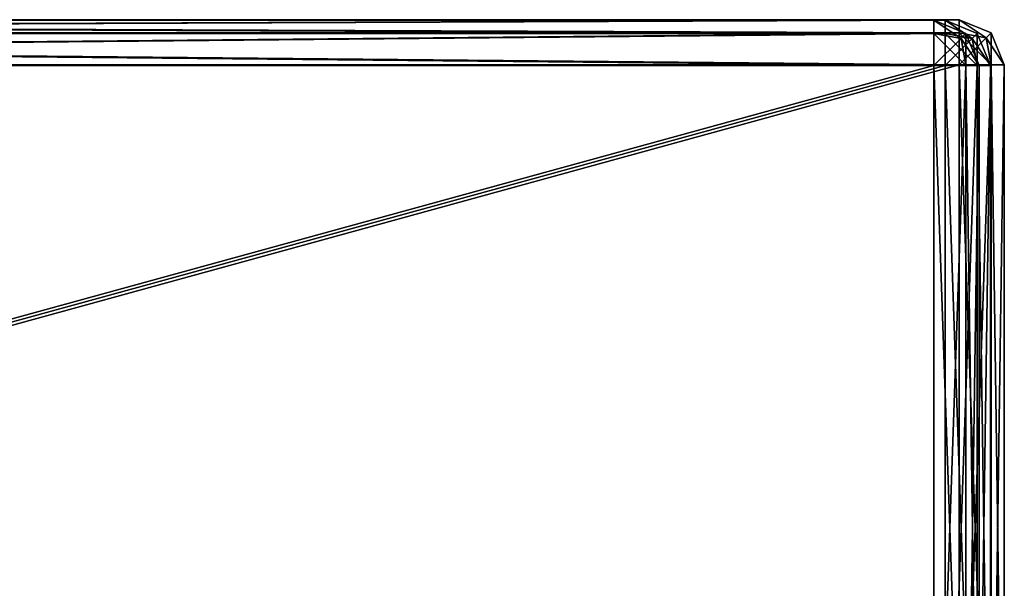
# Model space of a CAD drawing. Extents: x 0 to 48.8, y 0 to 26.9.
# Tile 404 of 656: x 23.68 to 24.36, y 2.586 to 2.978. Entities that reach past the tile are written whole.
import ezdxf

# ---------------------------------------------------------------- set-up
doc = ezdxf.new("R2010")
doc.units = 0
doc.header["$MEASUREMENT"] = 0
doc.layers.get('0').update_dxf_attribs({"linetype": 'CONTINUOUS'})
for name, color, linetype in [('DOOR_FACE_LT', 251, 'CONTINUOUS'), ('DRAWER_LOWER_FACE', 251, 'CONTINUOUS'), ('DRAWER_UPPER_FACE', 251, 'CONTINUOUS')]:
    doc.layers.add(name, color=color, linetype=linetype)

# ---------------------------------------------------------------- blocks, each defined once
blk = doc.blocks.new('T48IT100NP_TRADECAD_DXF')
at = {"layer": 'DOOR_FACE_LT', "color": 0}
for p, q in [((22.0033, 2.9784, 34.5161), (24.3286, 2.9784, 34.5161)), ((24.3286, 2.9784, 83.8477), (22.0033, 2.9784, 83.8477)), ((24.3286, 2.9784, 83.8477), (22.0033, 2.9784, 83.8477)), ((22.0033, 2.9784, 34.5161), (24.3286, 2.9784, 34.5161)), ((24.3286, 2.9784, 34.5161), (24.3286, 2.9784, 83.8477)), ((24.3286, 2.9784, 83.8477), (24.3286, 2.9693, 83.8698)), ((24.3286, 2.9693, 34.494), (24.3286, 2.9784, 34.5161)), ((24.3286, 2.9784, 83.8477), (24.3286, 2.9693, 83.8698)), ((24.3286, 2.9784, 83.8477), (24.3507, 2.9693, 83.8477)), ((24.3507, 2.9693, 34.5161), (24.3286, 2.9784, 34.5161)), ((24.3286, 2.9693, 34.494), (24.3286, 2.9784, 34.5161)), ((24.3286, 2.9784, 83.8477), (24.3507, 2.9693, 83.8477)), ((24.3286, 2.9784, 34.5161), (24.3286, 2.9784, 83.8477)), ((24.3507, 2.9693, 34.5161), (24.3286, 2.9784, 34.5161)), ((24.3286, 2.9693, 83.8698), (22.0033, 2.9693, 83.8698)), ((22.0033, 2.9693, 34.494), (24.3286, 2.9693, 34.494)), ((24.3286, 2.9693, 83.8698), (22.0033, 2.9693, 83.8698)), ((22.0033, 2.9693, 34.494), (24.3286, 2.9693, 34.494)), ((24.3473, 2.9659, 83.8664), (24.3286, 2.9693, 83.8698)), ((24.3473, 2.9659, 34.4974), (24.3286, 2.9693, 34.494)), ((24.3286, 2.9693, 34.494), (24.3286, 2.9472, 34.4848)), ((24.3473, 2.9659, 83.8664), (24.3286, 2.9693, 83.8698)), ((24.3286, 2.9472, 83.8789), (24.3286, 2.9693, 83.8698)), ((24.3473, 2.9659, 34.4974), (24.3286, 2.9693, 34.494)), ((24.3286, 2.9472, 83.8789), (24.3286, 2.9693, 83.8698)), ((24.3286, 2.9693, 34.494), (24.3286, 2.9472, 34.4848)), ((24.3507, 2.9693, 83.8477), (24.3473, 2.9659, 83.8664)), ((24.3507, 2.9693, 83.8477), (24.3473, 2.9659, 83.8664)), ((24.3507, 2.9693, 34.5161), (24.3473, 2.9659, 34.4974)), ((24.3507, 2.9693, 34.5161), (24.3473, 2.9659, 34.4974)), ((24.3507, 2.9472, 34.494), (24.3473, 2.9659, 34.4974)), ((24.3507, 2.9472, 83.8698), (24.3473, 2.9659, 83.8664)), ((24.3507, 2.9472, 83.8698), (24.3473, 2.9659, 83.8664)), ((24.3507, 2.9472, 34.494), (24.3473, 2.9659, 34.4974)), ((24.3598, 2.9472, 83.8477), (24.3507, 2.9693, 83.8477)), ((24.3507, 2.9693, 83.8477), (24.3507, 2.9693, 34.5161)), ((24.3507, 2.9693, 34.5161), (24.3598, 2.9472, 34.5161)), ((24.3598, 2.9472, 83.8477), (24.3507, 2.9693, 83.8477)), ((24.3507, 2.9693, 34.5161), (24.3598, 2.9472, 34.5161)), ((24.3507, 2.9693, 83.8477), (24.3507, 2.9693, 34.5161)), ((22.0033, 2.9472, 83.8789), (24.3286, 2.9472, 83.8789)), ((24.3286, 2.9472, 34.4848), (22.0033, 2.9472, 34.4848)), ((22.0033, 2.9472, 83.8789), (24.3286, 2.9472, 83.8789)), ((24.3286, 2.9472, 34.4848), (22.0033, 2.9472, 34.4848)), ((24.3286, 2.9472, 83.8789), (24.3286, 2.3076, 83.8789)), ((24.3286, 2.3076, 34.4848), (24.3286, 2.9472, 34.4848)), ((24.3286, 2.9472, 83.8789), (24.3507, 2.9472, 83.8698)), ((24.3286, 2.9472, 83.8789), (24.3286, 2.3076, 83.8789)), ((24.3507, 2.9472, 34.494), (24.3286, 2.9472, 34.4848)), ((24.3286, 2.3076, 34.4848), (24.3286, 2.9472, 34.4848)), ((24.3507, 2.9472, 34.494), (24.3286, 2.9472, 34.4848)), ((24.3286, 2.9472, 83.8789), (24.3507, 2.9472, 83.8698)), ((24.3507, 2.9472, 83.8698), (24.3507, 2.3076, 83.8698)), ((24.3507, 2.3076, 34.494), (24.3507, 2.9472, 34.494)), ((24.3598, 2.9472, 83.8477), (24.3507, 2.9472, 83.8698)), ((24.3507, 2.9472, 34.494), (24.3598, 2.9472, 34.5161)), ((24.3598, 2.9472, 83.8477), (24.3507, 2.9472, 83.8698)), ((24.3507, 2.9472, 83.8698), (24.3507, 2.3076, 83.8698)), ((24.3507, 2.9472, 34.494), (24.3598, 2.9472, 34.5161)), ((24.3507, 2.3076, 34.494), (24.3507, 2.9472, 34.494)), ((24.3598, 2.9472, 34.5161), (24.3598, 2.3076, 34.5161)), ((24.3598, 2.3076, 83.8477), (24.3598, 2.9472, 83.8477)), ((24.3598, 2.9472, 83.8477), (24.3598, 2.9472, 34.5161)), ((24.3598, 2.9472, 83.8477), (24.3598, 2.9472, 34.5161)), ((24.3598, 2.3076, 83.8477), (24.3598, 2.9472, 83.8477)), ((24.3598, 2.9472, 34.5161), (24.3598, 2.3076, 34.5161))]:
    blk.add_line(p, q, dxfattribs=at)
at = {"layer": 'DRAWER_LOWER_FACE', "color": 0}
for p, q in [((21.9937, 2.978, 4.0406), (24.3189, 2.978, 4.0406)), ((24.3189, 2.978, 23.7304), (21.9937, 2.978, 23.7304)), ((24.3189, 2.978, 23.7304), (21.9937, 2.978, 23.7304)), ((21.9937, 2.978, 4.0406), (24.3189, 2.978, 4.0406)), ((24.3189, 2.978, 4.0406), (24.3189, 2.978, 23.7304)), ((24.3189, 2.978, 23.7304), (24.3189, 2.9689, 23.7525)), ((24.3189, 2.9689, 4.0185), (24.3189, 2.978, 4.0406)), ((24.3189, 2.978, 23.7304), (24.3189, 2.9689, 23.7525)), ((24.3189, 2.978, 23.7304), (24.341, 2.9689, 23.7304)), ((24.341, 2.9689, 4.0406), (24.3189, 2.978, 4.0406)), ((24.3189, 2.9689, 4.0185), (24.3189, 2.978, 4.0406)), ((24.3189, 2.978, 23.7304), (24.341, 2.9689, 23.7304)), ((24.3189, 2.978, 4.0406), (24.3189, 2.978, 23.7304)), ((24.341, 2.9689, 4.0406), (24.3189, 2.978, 4.0406)), ((24.3189, 2.9689, 23.7525), (21.9937, 2.9689, 23.7525)), ((21.9937, 2.9689, 4.0185), (24.3189, 2.9689, 4.0185)), ((24.3189, 2.9689, 23.7525), (21.9937, 2.9689, 23.7525)), ((21.9937, 2.9689, 4.0185), (24.3189, 2.9689, 4.0185)), ((24.3377, 2.9655, 23.7491), (24.3189, 2.9689, 23.7525)), ((24.3377, 2.9655, 4.0219), (24.3189, 2.9689, 4.0185)), ((24.3189, 2.9689, 4.0185), (24.3189, 2.9468, 4.0094)), ((24.3377, 2.9655, 23.7491), (24.3189, 2.9689, 23.7525)), ((24.3189, 2.9468, 23.7616), (24.3189, 2.9689, 23.7525)), ((24.3377, 2.9655, 4.0219), (24.3189, 2.9689, 4.0185)), ((24.3189, 2.9468, 23.7616), (24.3189, 2.9689, 23.7525)), ((24.3189, 2.9689, 4.0185), (24.3189, 2.9468, 4.0094)), ((24.341, 2.9689, 23.7304), (24.3377, 2.9655, 23.7491)), ((24.341, 2.9689, 23.7304), (24.3377, 2.9655, 23.7491)), ((24.341, 2.9689, 4.0406), (24.3377, 2.9655, 4.0219)), ((24.341, 2.9689, 4.0406), (24.3377, 2.9655, 4.0219)), ((24.341, 2.9468, 4.0185), (24.3377, 2.9655, 4.0219)), ((24.341, 2.9468, 23.7525), (24.3377, 2.9655, 23.7491)), ((24.341, 2.9468, 23.7525), (24.3377, 2.9655, 23.7491)), ((24.341, 2.9468, 4.0185), (24.3377, 2.9655, 4.0219)), ((24.3502, 2.9468, 23.7304), (24.341, 2.9689, 23.7304)), ((24.341, 2.9689, 23.7304), (24.341, 2.9689, 4.0406)), ((24.341, 2.9689, 4.0406), (24.3502, 2.9468, 4.0406)), ((24.3502, 2.9468, 23.7304), (24.341, 2.9689, 23.7304)), ((24.341, 2.9689, 4.0406), (24.3502, 2.9468, 4.0406)), ((24.341, 2.9689, 23.7304), (24.341, 2.9689, 4.0406)), ((21.9937, 2.9468, 23.7616), (24.3189, 2.9468, 23.7616)), ((24.3189, 2.9468, 4.0094), (21.9937, 2.9468, 4.0094)), ((21.9937, 2.9468, 23.7616), (24.3189, 2.9468, 23.7616)), ((24.3189, 2.9468, 4.0094), (21.9937, 2.9468, 4.0094)), ((24.3189, 2.9468, 23.7616), (24.3189, 2.3076, 23.7616)), ((24.3189, 2.3076, 4.0094), (24.3189, 2.9468, 4.0094)), ((24.3189, 2.9468, 23.7616), (24.341, 2.9468, 23.7525)), ((24.3189, 2.9468, 23.7616), (24.3189, 2.3076, 23.7616)), ((24.341, 2.9468, 4.0185), (24.3189, 2.9468, 4.0094)), ((24.3189, 2.3076, 4.0094), (24.3189, 2.9468, 4.0094)), ((24.341, 2.9468, 4.0185), (24.3189, 2.9468, 4.0094)), ((24.3189, 2.9468, 23.7616), (24.341, 2.9468, 23.7525)), ((24.341, 2.9468, 23.7525), (24.341, 2.3076, 23.7525)), ((24.341, 2.3076, 4.0185), (24.341, 2.9468, 4.0185)), ((24.3502, 2.9468, 23.7304), (24.341, 2.9468, 23.7525)), ((24.341, 2.9468, 4.0185), (24.3502, 2.9468, 4.0406)), ((24.3502, 2.9468, 23.7304), (24.341, 2.9468, 23.7525)), ((24.341, 2.9468, 23.7525), (24.341, 2.3076, 23.7525)), ((24.341, 2.9468, 4.0185), (24.3502, 2.9468, 4.0406)), ((24.341, 2.3076, 4.0185), (24.341, 2.9468, 4.0185)), ((24.3502, 2.9468, 4.0406), (24.3502, 2.3076, 4.0406)), ((24.3502, 2.3076, 23.7304), (24.3502, 2.9468, 23.7304)), ((24.3502, 2.9468, 23.7304), (24.3502, 2.9468, 4.0406)), ((24.3502, 2.9468, 23.7304), (24.3502, 2.9468, 4.0406)), ((24.3502, 2.3076, 23.7304), (24.3502, 2.9468, 23.7304)), ((24.3502, 2.9468, 4.0406), (24.3502, 2.3076, 4.0406))]:
    blk.add_line(p, q, dxfattribs=at)
at = {"layer": 'DRAWER_UPPER_FACE', "color": 0}
for p, q in [((21.9859, 2.978, 23.9417), (24.3112, 2.978, 23.9417)), ((24.3112, 2.978, 34.3198), (21.9859, 2.978, 34.3198)), ((24.3112, 2.978, 34.3198), (21.9859, 2.978, 34.3198)), ((21.9859, 2.978, 23.9417), (24.3112, 2.978, 23.9417)), ((24.3112, 2.978, 23.9417), (24.3112, 2.978, 34.3198)), ((24.3112, 2.978, 34.3198), (24.3112, 2.9689, 34.3419)), ((24.3112, 2.9689, 23.9196), (24.3112, 2.978, 23.9417)), ((24.3112, 2.978, 34.3198), (24.3112, 2.9689, 34.3419)), ((24.3112, 2.978, 34.3198), (24.3333, 2.9689, 34.3198)), ((24.3333, 2.9689, 23.9417), (24.3112, 2.978, 23.9417)), ((24.3112, 2.9689, 23.9196), (24.3112, 2.978, 23.9417)), ((24.3112, 2.978, 34.3198), (24.3333, 2.9689, 34.3198)), ((24.3112, 2.978, 23.9417), (24.3112, 2.978, 34.3198)), ((24.3333, 2.9689, 23.9417), (24.3112, 2.978, 23.9417)), ((24.3112, 2.9689, 34.3419), (21.9859, 2.9689, 34.3419)), ((21.9859, 2.9689, 23.9196), (24.3112, 2.9689, 23.9196)), ((24.3112, 2.9689, 34.3419), (21.9859, 2.9689, 34.3419)), ((21.9859, 2.9689, 23.9196), (24.3112, 2.9689, 23.9196)), ((24.3299, 2.9655, 34.3385), (24.3112, 2.9689, 34.3419)), ((24.3299, 2.9655, 23.9229), (24.3112, 2.9689, 23.9196)), ((24.3112, 2.9689, 23.9196), (24.3112, 2.9468, 23.9104)), ((24.3299, 2.9655, 34.3385), (24.3112, 2.9689, 34.3419)), ((24.3112, 2.9468, 34.351), (24.3112, 2.9689, 34.3419)), ((24.3299, 2.9655, 23.9229), (24.3112, 2.9689, 23.9196)), ((24.3112, 2.9468, 34.351), (24.3112, 2.9689, 34.3419)), ((24.3112, 2.9689, 23.9196), (24.3112, 2.9468, 23.9104)), ((24.3333, 2.9689, 34.3198), (24.3299, 2.9655, 34.3385)), ((24.3333, 2.9689, 34.3198), (24.3299, 2.9655, 34.3385)), ((24.3333, 2.9689, 23.9417), (24.3299, 2.9655, 23.9229)), ((24.3333, 2.9689, 23.9417), (24.3299, 2.9655, 23.9229)), ((24.3333, 2.9468, 23.9196), (24.3299, 2.9655, 23.9229)), ((24.3333, 2.9468, 34.3419), (24.3299, 2.9655, 34.3385)), ((24.3333, 2.9468, 34.3419), (24.3299, 2.9655, 34.3385)), ((24.3333, 2.9468, 23.9196), (24.3299, 2.9655, 23.9229)), ((24.3424, 2.9468, 34.3198), (24.3333, 2.9689, 34.3198)), ((24.3333, 2.9689, 34.3198), (24.3333, 2.9689, 23.9417)), ((24.3333, 2.9689, 23.9417), (24.3424, 2.9468, 23.9417)), ((24.3424, 2.9468, 34.3198), (24.3333, 2.9689, 34.3198)), ((24.3333, 2.9689, 23.9417), (24.3424, 2.9468, 23.9417)), ((24.3333, 2.9689, 34.3198), (24.3333, 2.9689, 23.9417)), ((21.9859, 2.9468, 34.351), (24.3112, 2.9468, 34.351)), ((24.3112, 2.9468, 23.9104), (21.9859, 2.9468, 23.9104)), ((21.9859, 2.9468, 34.351), (24.3112, 2.9468, 34.351)), ((24.3112, 2.9468, 23.9104), (21.9859, 2.9468, 23.9104)), ((24.3112, 2.9468, 34.351), (24.3112, 2.3076, 34.351)), ((24.3112, 2.3076, 23.9104), (24.3112, 2.9468, 23.9104)), ((24.3112, 2.9468, 34.351), (24.3333, 2.9468, 34.3419)), ((24.3112, 2.9468, 34.351), (24.3112, 2.3076, 34.351)), ((24.3333, 2.9468, 23.9196), (24.3112, 2.9468, 23.9104)), ((24.3112, 2.3076, 23.9104), (24.3112, 2.9468, 23.9104)), ((24.3333, 2.9468, 23.9196), (24.3112, 2.9468, 23.9104)), ((24.3112, 2.9468, 34.351), (24.3333, 2.9468, 34.3419)), ((24.3333, 2.9468, 34.3419), (24.3333, 2.3076, 34.3419)), ((24.3333, 2.3076, 23.9196), (24.3333, 2.9468, 23.9196)), ((24.3424, 2.9468, 34.3198), (24.3333, 2.9468, 34.3419)), ((24.3333, 2.9468, 23.9196), (24.3424, 2.9468, 23.9417)), ((24.3424, 2.9468, 34.3198), (24.3333, 2.9468, 34.3419)), ((24.3333, 2.9468, 34.3419), (24.3333, 2.3076, 34.3419)), ((24.3333, 2.9468, 23.9196), (24.3424, 2.9468, 23.9417)), ((24.3333, 2.3076, 23.9196), (24.3333, 2.9468, 23.9196)), ((24.3424, 2.9468, 23.9417), (24.3424, 2.3076, 23.9417)), ((24.3424, 2.3076, 34.3198), (24.3424, 2.9468, 34.3198)), ((24.3424, 2.9468, 34.3198), (24.3424, 2.9468, 23.9417)), ((24.3424, 2.9468, 34.3198), (24.3424, 2.9468, 23.9417)), ((24.3424, 2.3076, 34.3198), (24.3424, 2.9468, 34.3198)), ((24.3424, 2.9468, 23.9417), (24.3424, 2.3076, 23.9417))]:
    blk.add_line(p, q, dxfattribs=at)
at = {"layer": 'DOOR_FACE_LT', "color": 251}
mesh = blk.add_polyface(dxfattribs=at)
corners = [(24.3286, 2.9784, 83.8477), (22.0033, 2.9784, 34.5161), (24.3286, 2.9784, 34.5161), (22.06, 2.9784, 36.8471), (22.0553, 2.9784, 36.8232), (22.0417, 2.9784, 36.8029), (22.0215, 2.9784, 36.7894), (21.9976, 2.9784, 36.7846), (22.0601, 2.9784, 81.5167), (22.0418, 2.9784, 81.5608), (21.9976, 2.9784, 81.5791), (22.0033, 2.9784, 83.8477)]
mesh.append_faces([[corners[k] for k in face] for face in [(0, 1, 2), (1, 6, 7), (10, 0, 11)]], dxfattribs={"vtx0": -1, "color": 251})
mesh.append_faces([[corners[k] for k in face] for face in [(3, 0, 8), (8, 0, 9), (9, 0, 10)]], dxfattribs={"vtx0": -1, "vtx1": -1, "color": 251})
mesh.append_faces([[corners[k] for k in face] for face in [(1, 0, 3)]], dxfattribs={"vtx0": -1, "vtx1": -1, "vtx2": -1, "color": 251})
mesh.append_faces([[corners[k] for k in face] for face in [(1, 3, 4), (1, 4, 5), (1, 5, 6)]], dxfattribs={"vtx0": -1, "vtx2": -1, "color": 251})
mesh = blk.add_polyface(dxfattribs=at)
corners = [(24.3286, 2.9693, 83.8698), (22.0033, 2.9784, 83.8477), (24.3286, 2.9784, 83.8477), (22.0033, 2.9693, 83.8698)]
mesh.append_faces([[corners[k] for k in face] for face in [(0, 1, 2), (1, 0, 3)]], dxfattribs={"vtx0": -1, "color": 251})
mesh = blk.add_polyface(dxfattribs=at)
corners = [(24.3286, 2.9784, 34.5161), (22.0033, 2.9693, 34.494), (24.3286, 2.9693, 34.494), (22.0033, 2.9784, 34.5161)]
mesh.append_faces([[corners[k] for k in face] for face in [(0, 1, 2), (1, 0, 3)]], dxfattribs={"vtx0": -1, "color": 251})
mesh = blk.add_polyface(dxfattribs=at)
corners = [(24.3473, 2.9659, 83.8664), (24.3286, 2.9784, 83.8477), (24.3507, 2.9693, 83.8477), (24.3286, 2.9693, 83.8698)]
mesh.append_faces([[corners[k] for k in face] for face in [(0, 1, 2), (1, 0, 3)]], dxfattribs={"vtx0": -1, "color": 251})
mesh = blk.add_polyface(dxfattribs=at)
corners = [(24.3473, 2.9659, 34.4974), (24.3286, 2.9784, 34.5161), (24.3286, 2.9693, 34.494), (24.3507, 2.9693, 34.5161)]
mesh.append_faces([[corners[k] for k in face] for face in [(0, 1, 2), (1, 0, 3)]], dxfattribs={"vtx0": -1, "color": 251})
mesh = blk.add_polyface(dxfattribs=at)
corners = [(24.3507, 2.9693, 83.8477), (24.3286, 2.9784, 34.5161), (24.3507, 2.9693, 34.5161), (24.3286, 2.9784, 83.8477)]
mesh.append_faces([[corners[k] for k in face] for face in [(0, 1, 2), (1, 0, 3)]], dxfattribs={"vtx0": -1, "color": 251})
mesh = blk.add_polyface(dxfattribs=at)
corners = [(24.3286, 2.9693, 83.8698), (22.0033, 2.9472, 83.8789), (22.0033, 2.9693, 83.8698), (24.3286, 2.9472, 83.8789)]
mesh.append_faces([[corners[k] for k in face] for face in [(0, 1, 2), (1, 0, 3)]], dxfattribs={"vtx0": -1, "color": 251})
mesh = blk.add_polyface(dxfattribs=at)
corners = [(24.3286, 2.9472, 34.4848), (22.0033, 2.9693, 34.494), (22.0033, 2.9472, 34.4848), (24.3286, 2.9693, 34.494)]
mesh.append_faces([[corners[k] for k in face] for face in [(0, 1, 2), (1, 0, 3)]], dxfattribs={"vtx0": -1, "color": 251})
mesh = blk.add_polyface(dxfattribs=at)
corners = [(24.3507, 2.9472, 34.494), (24.3286, 2.9693, 34.494), (24.3286, 2.9472, 34.4848), (24.3473, 2.9659, 34.4974)]
mesh.append_faces([[corners[k] for k in face] for face in [(0, 1, 2), (1, 0, 3)]], dxfattribs={"vtx0": -1, "color": 251})
mesh = blk.add_polyface(dxfattribs=at)
corners = [(24.3473, 2.9659, 83.8664), (24.3286, 2.9472, 83.8789), (24.3286, 2.9693, 83.8698), (24.3507, 2.9472, 83.8698)]
mesh.append_faces([[corners[k] for k in face] for face in [(0, 1, 2), (1, 0, 3)]], dxfattribs={"vtx0": -1, "color": 251})
mesh = blk.add_polyface(dxfattribs=at)
corners = [(24.3473, 2.9659, 83.8664), (24.3598, 2.9472, 83.8477), (24.3507, 2.9472, 83.8698), (24.3507, 2.9693, 83.8477)]
mesh.append_faces([[corners[k] for k in face] for face in [(0, 1, 2), (1, 0, 3)]], dxfattribs={"vtx0": -1, "color": 251})
mesh = blk.add_polyface(dxfattribs=at)
corners = [(24.3507, 2.9693, 34.5161), (24.3507, 2.9472, 34.494), (24.3598, 2.9472, 34.5161), (24.3473, 2.9659, 34.4974)]
mesh.append_faces([[corners[k] for k in face] for face in [(0, 1, 2), (1, 0, 3)]], dxfattribs={"vtx0": -1, "color": 251})
mesh = blk.add_polyface(dxfattribs=at)
corners = [(24.3507, 2.9693, 83.8477), (24.3598, 2.9472, 34.5161), (24.3598, 2.9472, 83.8477), (24.3507, 2.9693, 34.5161)]
mesh.append_faces([[corners[k] for k in face] for face in [(0, 1, 2), (1, 0, 3)]], dxfattribs={"vtx0": -1, "color": 251})
mesh = blk.add_polyface(dxfattribs=at)
corners = [(24.3286, 2.9472, 83.8789), (22.0033, 2.3076, 83.8789), (22.0033, 2.9472, 83.8789), (24.3286, 2.3076, 83.8789)]
mesh.append_faces([[corners[k] for k in face] for face in [(0, 1, 2), (1, 0, 3)]], dxfattribs={"vtx0": -1, "color": 251})
mesh = blk.add_polyface(dxfattribs=at)
corners = [(24.3286, 2.3076, 34.4848), (22.0033, 2.9472, 34.4848), (22.0033, 2.3076, 34.4848), (24.3286, 2.9472, 34.4848)]
mesh.append_faces([[corners[k] for k in face] for face in [(0, 1, 2), (1, 0, 3)]], dxfattribs={"vtx0": -1, "color": 251})
mesh = blk.add_polyface(dxfattribs=at)
corners = [(24.3507, 2.9472, 83.8698), (24.3286, 2.3076, 83.8789), (24.3286, 2.9472, 83.8789), (24.3507, 2.3076, 83.8698)]
mesh.append_faces([[corners[k] for k in face] for face in [(0, 1, 2), (1, 0, 3)]], dxfattribs={"vtx0": -1, "color": 251})
mesh = blk.add_polyface(dxfattribs=at)
corners = [(24.3507, 2.3076, 34.494), (24.3286, 2.9472, 34.4848), (24.3286, 2.3076, 34.4848), (24.3507, 2.9472, 34.494)]
mesh.append_faces([[corners[k] for k in face] for face in [(0, 1, 2), (1, 0, 3)]], dxfattribs={"vtx0": -1, "color": 251})
mesh = blk.add_polyface(dxfattribs=at)
corners = [(24.3507, 2.9472, 83.8698), (24.3598, 2.3076, 83.8477), (24.3507, 2.3076, 83.8698), (24.3598, 2.9472, 83.8477)]
mesh.append_faces([[corners[k] for k in face] for face in [(0, 1, 2), (1, 0, 3)]], dxfattribs={"vtx0": -1, "color": 251})
mesh = blk.add_polyface(dxfattribs=at)
corners = [(24.3598, 2.9472, 34.5161), (24.3507, 2.3076, 34.494), (24.3598, 2.3076, 34.5161), (24.3507, 2.9472, 34.494)]
mesh.append_faces([[corners[k] for k in face] for face in [(0, 1, 2), (1, 0, 3)]], dxfattribs={"vtx0": -1, "color": 251})
mesh = blk.add_polyface(dxfattribs=at)
corners = [(24.3598, 2.9472, 83.8477), (24.3598, 2.3076, 34.5161), (24.3598, 2.3076, 83.8477), (24.3598, 2.9472, 34.5161)]
mesh.append_faces([[corners[k] for k in face] for face in [(0, 1, 2), (1, 0, 3)]], dxfattribs={"vtx0": -1, "color": 251})
at = {"layer": 'DRAWER_LOWER_FACE', "color": 251}
mesh = blk.add_polyface(dxfattribs=at)
corners = [(24.3189, 2.978, 23.7304), (21.9937, 2.978, 4.0406), (24.3189, 2.978, 4.0406), (22.0503, 2.978, 6.3716), (22.0456, 2.978, 6.3477), (22.0321, 2.978, 6.3275), (22.0118, 2.978, 6.3139), (21.9879, 2.978, 6.3091), (22.0504, 2.978, 21.3994), (22.0321, 2.978, 21.4435), (21.9879, 2.978, 21.4618), (21.9937, 2.978, 23.7304)]
mesh.append_faces([[corners[k] for k in face] for face in [(0, 1, 2), (1, 6, 7), (10, 0, 11)]], dxfattribs={"vtx0": -1, "color": 251})
mesh.append_faces([[corners[k] for k in face] for face in [(3, 0, 8), (8, 0, 9), (9, 0, 10)]], dxfattribs={"vtx0": -1, "vtx1": -1, "color": 251})
mesh.append_faces([[corners[k] for k in face] for face in [(1, 0, 3)]], dxfattribs={"vtx0": -1, "vtx1": -1, "vtx2": -1, "color": 251})
mesh.append_faces([[corners[k] for k in face] for face in [(1, 3, 4), (1, 4, 5), (1, 5, 6)]], dxfattribs={"vtx0": -1, "vtx2": -1, "color": 251})
mesh = blk.add_polyface(dxfattribs=at)
corners = [(24.3189, 2.9689, 23.7525), (21.9937, 2.978, 23.7304), (24.3189, 2.978, 23.7304), (21.9937, 2.9689, 23.7525)]
mesh.append_faces([[corners[k] for k in face] for face in [(0, 1, 2), (1, 0, 3)]], dxfattribs={"vtx0": -1, "color": 251})
mesh = blk.add_polyface(dxfattribs=at)
corners = [(24.3189, 2.978, 4.0406), (21.9937, 2.9689, 4.0185), (24.3189, 2.9689, 4.0185), (21.9937, 2.978, 4.0406)]
mesh.append_faces([[corners[k] for k in face] for face in [(0, 1, 2), (1, 0, 3)]], dxfattribs={"vtx0": -1, "color": 251})
mesh = blk.add_polyface(dxfattribs=at)
corners = [(24.3377, 2.9655, 23.7491), (24.3189, 2.978, 23.7304), (24.341, 2.9689, 23.7304), (24.3189, 2.9689, 23.7525)]
mesh.append_faces([[corners[k] for k in face] for face in [(0, 1, 2), (1, 0, 3)]], dxfattribs={"vtx0": -1, "color": 251})
mesh = blk.add_polyface(dxfattribs=at)
corners = [(24.3377, 2.9655, 4.0219), (24.3189, 2.978, 4.0406), (24.3189, 2.9689, 4.0185), (24.341, 2.9689, 4.0406)]
mesh.append_faces([[corners[k] for k in face] for face in [(0, 1, 2), (1, 0, 3)]], dxfattribs={"vtx0": -1, "color": 251})
mesh = blk.add_polyface(dxfattribs=at)
corners = [(24.341, 2.9689, 23.7304), (24.3189, 2.978, 4.0406), (24.341, 2.9689, 4.0406), (24.3189, 2.978, 23.7304)]
mesh.append_faces([[corners[k] for k in face] for face in [(0, 1, 2), (1, 0, 3)]], dxfattribs={"vtx0": -1, "color": 251})
mesh = blk.add_polyface(dxfattribs=at)
corners = [(24.3189, 2.9689, 23.7525), (21.9937, 2.9468, 23.7616), (21.9937, 2.9689, 23.7525), (24.3189, 2.9468, 23.7616)]
mesh.append_faces([[corners[k] for k in face] for face in [(0, 1, 2), (1, 0, 3)]], dxfattribs={"vtx0": -1, "color": 251})
mesh = blk.add_polyface(dxfattribs=at)
corners = [(24.3189, 2.9468, 4.0094), (21.9937, 2.9689, 4.0185), (21.9937, 2.9468, 4.0094), (24.3189, 2.9689, 4.0185)]
mesh.append_faces([[corners[k] for k in face] for face in [(0, 1, 2), (1, 0, 3)]], dxfattribs={"vtx0": -1, "color": 251})
mesh = blk.add_polyface(dxfattribs=at)
corners = [(24.341, 2.9468, 4.0185), (24.3189, 2.9689, 4.0185), (24.3189, 2.9468, 4.0094), (24.3377, 2.9655, 4.0219)]
mesh.append_faces([[corners[k] for k in face] for face in [(0, 1, 2), (1, 0, 3)]], dxfattribs={"vtx0": -1, "color": 251})
mesh = blk.add_polyface(dxfattribs=at)
corners = [(24.3377, 2.9655, 23.7491), (24.3189, 2.9468, 23.7616), (24.3189, 2.9689, 23.7525), (24.341, 2.9468, 23.7525)]
mesh.append_faces([[corners[k] for k in face] for face in [(0, 1, 2), (1, 0, 3)]], dxfattribs={"vtx0": -1, "color": 251})
mesh = blk.add_polyface(dxfattribs=at)
corners = [(24.3377, 2.9655, 23.7491), (24.3502, 2.9468, 23.7304), (24.341, 2.9468, 23.7525), (24.341, 2.9689, 23.7304)]
mesh.append_faces([[corners[k] for k in face] for face in [(0, 1, 2), (1, 0, 3)]], dxfattribs={"vtx0": -1, "color": 251})
mesh = blk.add_polyface(dxfattribs=at)
corners = [(24.341, 2.9689, 4.0406), (24.341, 2.9468, 4.0185), (24.3502, 2.9468, 4.0406), (24.3377, 2.9655, 4.0219)]
mesh.append_faces([[corners[k] for k in face] for face in [(0, 1, 2), (1, 0, 3)]], dxfattribs={"vtx0": -1, "color": 251})
mesh = blk.add_polyface(dxfattribs=at)
corners = [(24.341, 2.9689, 23.7304), (24.3502, 2.9468, 4.0406), (24.3502, 2.9468, 23.7304), (24.341, 2.9689, 4.0406)]
mesh.append_faces([[corners[k] for k in face] for face in [(0, 1, 2), (1, 0, 3)]], dxfattribs={"vtx0": -1, "color": 251})
mesh = blk.add_polyface(dxfattribs=at)
corners = [(24.3189, 2.9468, 23.7616), (21.9937, 2.3076, 23.7616), (21.9937, 2.9468, 23.7616), (24.3189, 2.3076, 23.7616)]
mesh.append_faces([[corners[k] for k in face] for face in [(0, 1, 2), (1, 0, 3)]], dxfattribs={"vtx0": -1, "color": 251})
mesh = blk.add_polyface(dxfattribs=at)
corners = [(24.3189, 2.3076, 4.0094), (21.9937, 2.9468, 4.0094), (21.9937, 2.3076, 4.0094), (24.3189, 2.9468, 4.0094)]
mesh.append_faces([[corners[k] for k in face] for face in [(0, 1, 2), (1, 0, 3)]], dxfattribs={"vtx0": -1, "color": 251})
mesh = blk.add_polyface(dxfattribs=at)
corners = [(24.341, 2.9468, 23.7525), (24.3189, 2.3076, 23.7616), (24.3189, 2.9468, 23.7616), (24.341, 2.3076, 23.7525)]
mesh.append_faces([[corners[k] for k in face] for face in [(0, 1, 2), (1, 0, 3)]], dxfattribs={"vtx0": -1, "color": 251})
mesh = blk.add_polyface(dxfattribs=at)
corners = [(24.341, 2.3076, 4.0185), (24.3189, 2.9468, 4.0094), (24.3189, 2.3076, 4.0094), (24.341, 2.9468, 4.0185)]
mesh.append_faces([[corners[k] for k in face] for face in [(0, 1, 2), (1, 0, 3)]], dxfattribs={"vtx0": -1, "color": 251})
mesh = blk.add_polyface(dxfattribs=at)
corners = [(24.341, 2.9468, 23.7525), (24.3502, 2.3076, 23.7304), (24.341, 2.3076, 23.7525), (24.3502, 2.9468, 23.7304)]
mesh.append_faces([[corners[k] for k in face] for face in [(0, 1, 2), (1, 0, 3)]], dxfattribs={"vtx0": -1, "color": 251})
mesh = blk.add_polyface(dxfattribs=at)
corners = [(24.3502, 2.9468, 4.0406), (24.341, 2.3076, 4.0185), (24.3502, 2.3076, 4.0406), (24.341, 2.9468, 4.0185)]
mesh.append_faces([[corners[k] for k in face] for face in [(0, 1, 2), (1, 0, 3)]], dxfattribs={"vtx0": -1, "color": 251})
mesh = blk.add_polyface(dxfattribs=at)
corners = [(24.3502, 2.9468, 23.7304), (24.3502, 2.3076, 4.0406), (24.3502, 2.3076, 23.7304), (24.3502, 2.9468, 4.0406)]
mesh.append_faces([[corners[k] for k in face] for face in [(0, 1, 2), (1, 0, 3)]], dxfattribs={"vtx0": -1, "color": 251})
at = {"layer": 'DRAWER_UPPER_FACE', "color": 251}
mesh = blk.add_polyface(dxfattribs=at)
corners = [(24.3112, 2.978, 34.3198), (21.9859, 2.978, 23.9417), (24.3112, 2.978, 23.9417), (22.0379, 2.978, 26.2488), (22.0243, 2.978, 26.2285), (22.0041, 2.978, 26.2149), (21.9802, 2.978, 26.2102), (22.0426, 2.978, 26.2727), (22.0427, 2.978, 31.9888), (22.0244, 2.978, 32.0329), (21.9802, 2.978, 32.0512), (21.9859, 2.978, 34.3198)]
mesh.append_faces([[corners[k] for k in face] for face in [(0, 1, 2), (1, 5, 6), (10, 0, 11)]], dxfattribs={"vtx0": -1, "color": 251})
mesh.append_faces([[corners[k] for k in face] for face in [(3, 0, 7), (7, 0, 8), (8, 0, 9), (9, 0, 10)]], dxfattribs={"vtx0": -1, "vtx1": -1, "color": 251})
mesh.append_faces([[corners[k] for k in face] for face in [(1, 0, 3)]], dxfattribs={"vtx0": -1, "vtx1": -1, "vtx2": -1, "color": 251})
mesh.append_faces([[corners[k] for k in face] for face in [(1, 3, 4), (1, 4, 5)]], dxfattribs={"vtx0": -1, "vtx2": -1, "color": 251})
mesh = blk.add_polyface(dxfattribs=at)
corners = [(24.3112, 2.9689, 34.3419), (21.9859, 2.978, 34.3198), (24.3112, 2.978, 34.3198), (21.9859, 2.9689, 34.3419)]
mesh.append_faces([[corners[k] for k in face] for face in [(0, 1, 2), (1, 0, 3)]], dxfattribs={"vtx0": -1, "color": 251})
mesh = blk.add_polyface(dxfattribs=at)
corners = [(24.3112, 2.978, 23.9417), (21.9859, 2.9689, 23.9196), (24.3112, 2.9689, 23.9196), (21.9859, 2.978, 23.9417)]
mesh.append_faces([[corners[k] for k in face] for face in [(0, 1, 2), (1, 0, 3)]], dxfattribs={"vtx0": -1, "color": 251})
mesh = blk.add_polyface(dxfattribs=at)
corners = [(24.3299, 2.9655, 34.3385), (24.3112, 2.978, 34.3198), (24.3333, 2.9689, 34.3198), (24.3112, 2.9689, 34.3419)]
mesh.append_faces([[corners[k] for k in face] for face in [(0, 1, 2), (1, 0, 3)]], dxfattribs={"vtx0": -1, "color": 251})
mesh = blk.add_polyface(dxfattribs=at)
corners = [(24.3299, 2.9655, 23.9229), (24.3112, 2.978, 23.9417), (24.3112, 2.9689, 23.9196), (24.3333, 2.9689, 23.9417)]
mesh.append_faces([[corners[k] for k in face] for face in [(0, 1, 2), (1, 0, 3)]], dxfattribs={"vtx0": -1, "color": 251})
mesh = blk.add_polyface(dxfattribs=at)
corners = [(24.3333, 2.9689, 34.3198), (24.3112, 2.978, 23.9417), (24.3333, 2.9689, 23.9417), (24.3112, 2.978, 34.3198)]
mesh.append_faces([[corners[k] for k in face] for face in [(0, 1, 2), (1, 0, 3)]], dxfattribs={"vtx0": -1, "color": 251})
mesh = blk.add_polyface(dxfattribs=at)
corners = [(24.3112, 2.9689, 34.3419), (21.9859, 2.9468, 34.351), (21.9859, 2.9689, 34.3419), (24.3112, 2.9468, 34.351)]
mesh.append_faces([[corners[k] for k in face] for face in [(0, 1, 2), (1, 0, 3)]], dxfattribs={"vtx0": -1, "color": 251})
mesh = blk.add_polyface(dxfattribs=at)
corners = [(24.3112, 2.9468, 23.9104), (21.9859, 2.9689, 23.9196), (21.9859, 2.9468, 23.9104), (24.3112, 2.9689, 23.9196)]
mesh.append_faces([[corners[k] for k in face] for face in [(0, 1, 2), (1, 0, 3)]], dxfattribs={"vtx0": -1, "color": 251})
mesh = blk.add_polyface(dxfattribs=at)
corners = [(24.3333, 2.9468, 23.9196), (24.3112, 2.9689, 23.9196), (24.3112, 2.9468, 23.9104), (24.3299, 2.9655, 23.9229)]
mesh.append_faces([[corners[k] for k in face] for face in [(0, 1, 2), (1, 0, 3)]], dxfattribs={"vtx0": -1, "color": 251})
mesh = blk.add_polyface(dxfattribs=at)
corners = [(24.3299, 2.9655, 34.3385), (24.3112, 2.9468, 34.351), (24.3112, 2.9689, 34.3419), (24.3333, 2.9468, 34.3419)]
mesh.append_faces([[corners[k] for k in face] for face in [(0, 1, 2), (1, 0, 3)]], dxfattribs={"vtx0": -1, "color": 251})
mesh = blk.add_polyface(dxfattribs=at)
corners = [(24.3299, 2.9655, 34.3385), (24.3424, 2.9468, 34.3198), (24.3333, 2.9468, 34.3419), (24.3333, 2.9689, 34.3198)]
mesh.append_faces([[corners[k] for k in face] for face in [(0, 1, 2), (1, 0, 3)]], dxfattribs={"vtx0": -1, "color": 251})
mesh = blk.add_polyface(dxfattribs=at)
corners = [(24.3333, 2.9689, 23.9417), (24.3333, 2.9468, 23.9196), (24.3424, 2.9468, 23.9417), (24.3299, 2.9655, 23.9229)]
mesh.append_faces([[corners[k] for k in face] for face in [(0, 1, 2), (1, 0, 3)]], dxfattribs={"vtx0": -1, "color": 251})
mesh = blk.add_polyface(dxfattribs=at)
corners = [(24.3333, 2.9689, 34.3198), (24.3424, 2.9468, 23.9417), (24.3424, 2.9468, 34.3198), (24.3333, 2.9689, 23.9417)]
mesh.append_faces([[corners[k] for k in face] for face in [(0, 1, 2), (1, 0, 3)]], dxfattribs={"vtx0": -1, "color": 251})
mesh = blk.add_polyface(dxfattribs=at)
corners = [(24.3112, 2.9468, 34.351), (21.9859, 2.3076, 34.351), (21.9859, 2.9468, 34.351), (24.3112, 2.3076, 34.351)]
mesh.append_faces([[corners[k] for k in face] for face in [(0, 1, 2), (1, 0, 3)]], dxfattribs={"vtx0": -1, "color": 251})
mesh = blk.add_polyface(dxfattribs=at)
corners = [(24.3112, 2.3076, 23.9104), (21.9859, 2.9468, 23.9104), (21.9859, 2.3076, 23.9104), (24.3112, 2.9468, 23.9104)]
mesh.append_faces([[corners[k] for k in face] for face in [(0, 1, 2), (1, 0, 3)]], dxfattribs={"vtx0": -1, "color": 251})
mesh = blk.add_polyface(dxfattribs=at)
corners = [(24.3333, 2.9468, 34.3419), (24.3112, 2.3076, 34.351), (24.3112, 2.9468, 34.351), (24.3333, 2.3076, 34.3419)]
mesh.append_faces([[corners[k] for k in face] for face in [(0, 1, 2), (1, 0, 3)]], dxfattribs={"vtx0": -1, "color": 251})
mesh = blk.add_polyface(dxfattribs=at)
corners = [(24.3333, 2.3076, 23.9196), (24.3112, 2.9468, 23.9104), (24.3112, 2.3076, 23.9104), (24.3333, 2.9468, 23.9196)]
mesh.append_faces([[corners[k] for k in face] for face in [(0, 1, 2), (1, 0, 3)]], dxfattribs={"vtx0": -1, "color": 251})
mesh = blk.add_polyface(dxfattribs=at)
corners = [(24.3333, 2.9468, 34.3419), (24.3424, 2.3076, 34.3198), (24.3333, 2.3076, 34.3419), (24.3424, 2.9468, 34.3198)]
mesh.append_faces([[corners[k] for k in face] for face in [(0, 1, 2), (1, 0, 3)]], dxfattribs={"vtx0": -1, "color": 251})
mesh = blk.add_polyface(dxfattribs=at)
corners = [(24.3424, 2.9468, 23.9417), (24.3333, 2.3076, 23.9196), (24.3424, 2.3076, 23.9417), (24.3333, 2.9468, 23.9196)]
mesh.append_faces([[corners[k] for k in face] for face in [(0, 1, 2), (1, 0, 3)]], dxfattribs={"vtx0": -1, "color": 251})
mesh = blk.add_polyface(dxfattribs=at)
corners = [(24.3424, 2.9468, 34.3198), (24.3424, 2.3076, 23.9417), (24.3424, 2.3076, 34.3198), (24.3424, 2.9468, 23.9417)]
mesh.append_faces([[corners[k] for k in face] for face in [(0, 1, 2), (1, 0, 3)]], dxfattribs={"vtx0": -1, "color": 251})

msp = doc.modelspace()

# ---------------------------------------------------------------- block references
at = {"color": 0}
msp.add_blockref('T48IT100NP_TRADECAD_DXF', (0, 0), dxfattribs=at)

doc.saveas('drawing.dxf')
